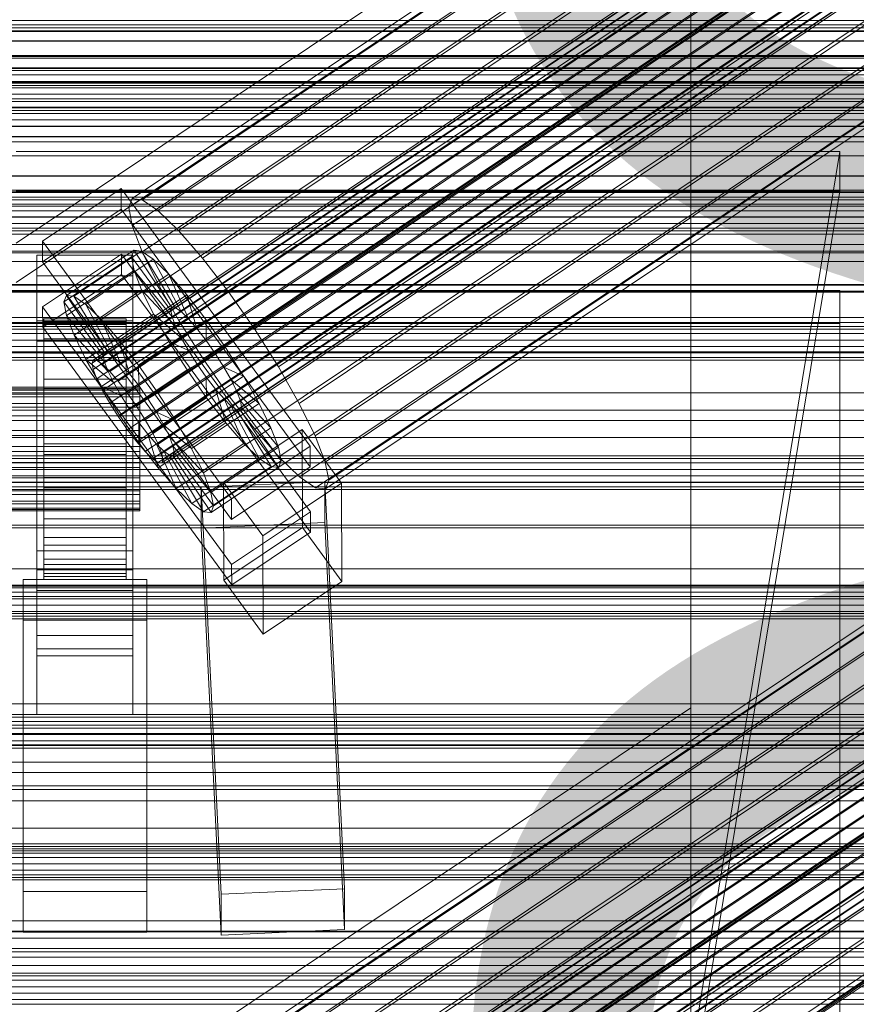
# Model space of a CAD drawing. Header units: millimetres. Extents: x -2233 to 65662, y -50530 to 6847.
# Tile 277 of 656: x 130 to 252, y -33026 to -32882. Entities that reach past the tile are written whole.
import ezdxf

# ---------------------------------------------------------------- set-up
doc = ezdxf.new("R2010")
doc.units = ezdxf.units.MM
for name, color, linetype, lineweight in [('COTAS_P', 1, 'Continuous', 0), ('frontal_C01', 7, 'Continuous', 0), ('frontal_C02', 7, 'Continuous', 0), ('frontal_C02-briq', 7, 'Continuous', 0), ('frontal_C03', 7, 'Continuous', 0), ('frontal_C03-dry', 7, 'Continuous', 0), ('frontal_secador', 7, 'Continuous', 0)]:
    doc.layers.add(name, color=color, linetype=linetype, lineweight=lineweight)
doc.dimstyles.new('R19_100', dxfattribs={"dimtxt": 250, "dimasz": 150, "dimexe": 150, "dimexo": 80, "dimgap": 100, "dimtad": 1, "dimtih": 1, "dimtoh": 1, "dimdsep": 46, "dimcen": 0.09, "dimadec": 0, "dimazin": 0, "dimtfac": 1, "dimtdec": 4, "dimtofl": 0, "dimtmove": 0, "dimatfit": 3, "dimfxl": 1, "dimtolj": 1, "dimtzin": 0, "dimarcsym": 0})

# ---------------------------------------------------------------- blocks, each defined once
blk = doc.blocks.new('DIM_R32_40')
at = {"layer": 'COTAS_P'}
for p, q in [((-150, -32200), (550, -32200)), ((550, -32200), (505, -32350)), ((550, -34800), (550, -32200)), ((550, -32200), (595, -32350)), ((550, -34800), (505, -34650)), ((550, -34800), (595, -34650)), ((-150, -34800), (550, -34800))]:
    blk.add_line(p, q, dxfattribs=at)
blk.add_text('2600 P', height=250, rotation=90, dxfattribs=at).set_placement((450, -33500))

msp = doc.modelspace()

# ---------------------------------------------------------------- linework, layer by layer
at = {"layer": 'frontal_C01'}
for p, q in [((300, -32900.053), (-300, -32900.053)), ((250, -32901.473), (130, -32901.473)), ((228.298, -33033.331), (250, -32901.473)), ((250, -32901.473), (250, -32907.232)), ((300, -32905.051), (-300, -32905.051)), ((300, -32907.319), (-300, -32907.319)), ((130, -32907.232), (250, -32907.232)), ((250, -32907.232), (228.298, -33039.09)), ((300, -32921.971), (-300, -32921.971)), ((300, -32926.352), (-300, -32926.352)), ((300, -32949.66), (-300, -32949.66)), ((300, -32955.857), (-300, -32955.857)), ((146.872, -33092.982), (331.181, -32969.113)), ((148.32, -33093.247), (332.629, -32969.378)), ((146.383, -33094.158), (330.692, -32970.289)), ((300, -32986.232), (-300, -32986.232)), ((300, -32993.821), (-300, -32993.821))]:
    msp.add_line(p, q, dxfattribs=at)
at = {"layer": 'frontal_C02'}
for p, q in [((146.872, -32908.326), (331.181, -32785.072)), ((148.32, -32908.484), (332.629, -32785.229)), ((146.383, -32909.609), (330.692, -32786.355)), ((150.629, -32910.072), (334.938, -32786.817)), ((141.218, -32931.835), (355.017, -32788.86)), ((141.731, -32931.891), (355.53, -32788.916)), ((141.045, -32932.29), (354.844, -32789.314)), ((141.224, -32933.224), (355.022, -32790.248)), ((142.549, -32932.453), (356.348, -32789.478)), ((146.887, -32912.245), (331.197, -32788.99)), ((153.641, -32912.981), (337.95, -32789.726)), ((141.742, -32934.573), (355.541, -32791.598)), ((143.617, -32933.484), (357.415, -32790.509)), ((144.861, -32934.913), (358.659, -32791.938)), ((148.35, -32916.055), (332.659, -32792.8)), ((142.565, -32936.247), (356.363, -32793.272)), ((359.995, -32793.667), (146.196, -32936.643)), ((157.152, -32917.013), (341.461, -32793.759)), ((143.635, -32938.13), (357.434, -32795.155)), ((147.533, -32938.555), (361.332, -32795.58)), ((144.881, -32940.095), (358.68, -32797.12)), ((150.672, -32920.778), (334.981, -32797.523)), ((148.779, -32940.52), (362.578, -32797.544)), ((345.231, -32798.64), (160.922, -32921.894)), ((146.218, -32942.008), (360.017, -32799.032)), ((149.85, -32942.403), (363.648, -32799.428)), ((147.554, -32943.737), (361.352, -32800.762)), ((150.672, -32944.077), (364.471, -32801.101)), ((148.798, -32945.166), (362.596, -32802.191)), ((149.865, -32946.197), (363.664, -32803.221)), ((151.191, -32945.427), (364.989, -32802.451)), ((153.694, -32926.093), (338.003, -32802.839)), ((150.683, -32946.759), (364.482, -32803.784)), ((151.196, -32946.815), (364.995, -32803.84)), ((151.369, -32946.361), (365.168, -32803.385)), ((164.693, -32927.291), (349.002, -32804.037)), ((157.211, -32931.638), (341.52, -32808.384)), ((168.21, -32932.836), (352.519, -32809.582)), ((160.982, -32937.035), (345.291, -32813.781)), ((171.232, -32938.152), (355.541, -32814.897)), ((164.752, -32941.916), (349.061, -32818.662)), ((173.554, -32942.875), (357.863, -32819.62)), ((168.263, -32945.949), (352.572, -32822.694)), ((175.016, -32946.684), (359.326, -32823.43)), ((171.275, -32948.858), (355.584, -32825.603)), ((175.521, -32949.32), (359.83, -32826.066)), ((173.584, -32950.445), (357.893, -32827.191)), ((175.032, -32950.603), (359.341, -32827.349)), ((228.298, -32849.083), (130, -32914.819)), ((228.298, -32982.474), (228.298, -32849.083)), ((130, -32920.549), (228.298, -32854.814)), ((228.298, -32854.814), (228.298, -32988.204)), ((300, -32882.371), (-300, -32882.371)), ((425, -32885.412), (-425, -32885.412)), ((-425, -32896.866), (425, -32896.866)), ((300, -32902.079), (-300, -32902.079)), ((133.809, -32914.539), (145.277, -32906.87)), ((145.277, -32906.87), (145.289, -32909.85)), ((145.277, -32906.87), (172.809, -32944.392)), ((146.383, -32909.609), (146.872, -32908.326)), ((146.872, -32908.326), (148.32, -32908.484)), ((148.32, -32908.484), (150.629, -32910.072)), ((300, -32909.43), (-300, -32909.43)), ((145.289, -32909.85), (133.821, -32917.519)), ((172.821, -32947.373), (145.289, -32909.85)), ((146.887, -32912.245), (146.383, -32909.609)), ((150.629, -32910.072), (153.641, -32912.981)), ((148.35, -32916.055), (146.887, -32912.245)), ((153.641, -32912.981), (157.152, -32917.013)), ((133.821, -32917.519), (133.809, -32914.539)), ((161.341, -32952.061), (133.809, -32914.539)), ((133.847, -32924.076), (145.315, -32916.407)), ((137.313, -32922.417), (147.143, -32915.844)), ((138.396, -32922.535), (148.226, -32915.962)), ((145.315, -32916.407), (145.327, -32919.388)), ((145.315, -32916.407), (172.847, -32953.93)), ((147.143, -32915.844), (146.777, -32916.803)), ((148.226, -32915.962), (147.143, -32915.844)), ((147.143, -32915.844), (152.686, -32924.166)), ((149.953, -32917.149), (148.226, -32915.962)), ((148.226, -32915.962), (153.199, -32924.222)), ((150.672, -32920.778), (148.35, -32916.055)), ((133, -32919.562), (133, -32916.581)), ((133, -32916.581), (147, -32916.581)), ((133, -32962.4), (133, -32916.581)), ((133.821, -32917.519), (161.353, -32955.042)), ((136.948, -32923.377), (146.777, -32916.803)), ((140.123, -32923.723), (149.953, -32917.149)), ((146.777, -32916.803), (152.513, -32924.62)), ((146.777, -32916.803), (147.155, -32918.775)), ((147, -32916.581), (147, -32919.562)), ((147, -32916.581), (147, -32962.4)), ((152.207, -32919.325), (149.953, -32917.149)), ((149.953, -32917.149), (154.017, -32924.784)), ((157.152, -32917.013), (160.922, -32921.894)), ((145.327, -32919.388), (133.859, -32927.057)), ((137.325, -32925.349), (147.155, -32918.775)), ((142.377, -32925.899), (152.207, -32919.325)), ((172.859, -32956.91), (145.327, -32919.388)), ((146.872, -33041.717), (331.181, -32918.462)), ((147.155, -32918.775), (152.692, -32925.554)), ((147.155, -32918.775), (148.249, -32921.625)), ((148.32, -33041.874), (332.629, -32918.62)), ((154.833, -32922.342), (152.207, -32919.325)), ((152.207, -32919.325), (155.085, -32925.815)), ((147, -32919.562), (133, -32919.562)), ((133, -32919.562), (133, -32965.38)), ((146.383, -33042.999), (330.692, -32919.745)), ((147, -32965.38), (147, -32919.562)), ((150.629, -33043.462), (334.938, -32920.207)), ((153.694, -32926.093), (150.672, -32920.778)), ((300, -32921.819), (-300, -32921.819)), ((250, -32921.727), (-250, -32921.727)), ((138.419, -32928.198), (148.249, -32921.625)), ((141.218, -33065.225), (355.017, -32922.25)), ((148.249, -32921.625), (153.21, -32926.904)), ((148.249, -32921.625), (149.985, -32925.158)), ((160.922, -32921.894), (164.693, -32927.291)), ((250, -35767.183), (250, -32921.727)), ((250, -32926.497), (250, -32921.727)), ((136.948, -32923.377), (137.313, -32922.417)), ((142.683, -32931.194), (136.948, -32923.377)), ((137.325, -32925.349), (136.948, -32923.377)), ((142.856, -32930.74), (137.313, -32922.417)), ((137.313, -32922.417), (138.396, -32922.535)), ((143.369, -32930.795), (138.396, -32922.535)), ((138.396, -32922.535), (140.123, -32923.723)), ((141.045, -33065.68), (354.844, -32922.705)), ((141.224, -33066.614), (355.022, -32923.639)), ((141.731, -33065.281), (355.53, -32922.306)), ((142.549, -33065.844), (356.348, -32922.869)), ((145.003, -32928.915), (154.833, -32922.342)), ((146.887, -33045.635), (331.197, -32922.381)), ((153.641, -33046.371), (337.95, -32923.116)), ((157.653, -32925.993), (154.833, -32922.342)), ((154.833, -32922.342), (156.329, -32927.244)), ((133.859, -32927.057), (133.847, -32924.076)), ((161.379, -32961.599), (133.847, -32924.076)), ((144.188, -32931.358), (140.123, -32923.723)), ((140.123, -32923.723), (142.377, -32925.899)), ((141.742, -33067.964), (355.541, -32924.988)), ((152.513, -32924.62), (142.683, -32931.194)), ((152.686, -32924.166), (142.856, -32930.74)), ((153.199, -32924.222), (143.369, -32930.795)), ((143.617, -33066.875), (357.415, -32923.899)), ((154.017, -32924.784), (144.188, -32931.358)), ((152.513, -32924.62), (152.686, -32924.166)), ((152.692, -32925.554), (152.513, -32924.62)), ((152.686, -32924.166), (153.199, -32924.222)), ((153.199, -32924.222), (154.017, -32924.784)), ((154.017, -32924.784), (155.085, -32925.815)), ((300, -32925.624), (-300, -32925.624)), ((-250, -32926.497), (250, -32926.497)), ((133, -32929.099), (133, -32926.119)), ((133, -32926.119), (147, -32926.119)), ((133, -32971.937), (133, -32926.119)), ((134, -32935.802), (134, -32925.811)), ((134, -32925.811), (134, -32926.257)), ((134, -32925.811), (146, -32925.811)), ((134, -32926.658), (134, -32925.811)), ((134, -32936.014), (134, -32926.257)), ((134, -32926.257), (134, -32927.966)), ((134, -32926.257), (146, -32926.257)), ((142.862, -32932.128), (137.325, -32925.349)), ((138.419, -32928.198), (137.325, -32925.349)), ((140.156, -32931.731), (149.985, -32925.158)), ((145.255, -32932.389), (142.377, -32925.899)), ((142.377, -32925.899), (145.003, -32928.915)), ((152.692, -32925.554), (142.862, -32932.128)), ((144.861, -33068.303), (358.659, -32925.328)), ((155.085, -32925.815), (145.255, -32932.389)), ((146, -32926.257), (146, -32925.811)), ((146, -32925.811), (146, -32935.802)), ((146, -32925.811), (146, -32926.658)), ((146, -32927.966), (146, -32926.257)), ((146, -32926.257), (146, -32936.014)), ((147, -32926.119), (147, -32929.099)), ((147, -32926.119), (147, -32971.937)), ((157.653, -32925.993), (147.823, -32932.567)), ((148.35, -33049.445), (332.659, -32926.19)), ((149.985, -32925.158), (154.033, -32928.578)), ((149.985, -32925.158), (152.246, -32929.134)), ((153.21, -32926.904), (152.692, -32925.554)), ((157.211, -32931.638), (153.694, -32926.093)), ((155.085, -32925.815), (156.329, -32927.244)), ((157.665, -32928.973), (157.653, -32925.993)), ((160.474, -32930.03), (157.653, -32925.993)), ((250, -32926.497), (250, -35771.953)), ((133.859, -32927.057), (161.391, -32964.579)), ((134, -32936.204), (134, -32926.658)), ((134, -32926.658), (146, -32926.658)), ((134, -32928.742), (134, -32926.658)), ((134, -32936.823), (134, -32927.966)), ((134, -32927.966), (134, -32930.822)), ((134, -32927.966), (146, -32927.966)), ((142.565, -33069.637), (356.363, -32926.662)), ((153.21, -32926.904), (143.38, -32933.478)), ((146, -32926.658), (146, -32936.204)), ((146, -32926.658), (146, -32928.742)), ((146, -32930.822), (146, -32927.966)), ((146, -32927.966), (146, -32936.823)), ((359.995, -32927.058), (146.196, -33070.033)), ((156.329, -32927.244), (146.499, -32933.818)), ((154.033, -32928.578), (153.21, -32926.904)), ((156.329, -32927.244), (157.665, -32928.973)), ((157.152, -33050.404), (341.461, -32927.149)), ((164.693, -32927.291), (168.21, -32932.836)), ((147, -32929.099), (133, -32929.099)), ((133, -32929.099), (133, -32974.918)), ((134, -32937.191), (134, -32928.742)), ((134, -32928.742), (146, -32928.742)), ((134, -32931.92), (134, -32928.742)), ((143.38, -32933.478), (138.419, -32928.198)), ((140.156, -32931.731), (138.419, -32928.198)), ((142.416, -32935.707), (152.246, -32929.134)), ((143.635, -33071.521), (357.434, -32928.545)), ((154.033, -32928.578), (144.203, -32935.151)), ((146.499, -32933.818), (145.003, -32928.915)), ((145.003, -32928.915), (147.823, -32932.567)), ((146, -32928.742), (146, -32937.191)), ((146, -32928.742), (146, -32931.92)), ((147, -32974.918), (147, -32929.099)), ((147.533, -33071.945), (361.332, -32928.97)), ((147.835, -32935.547), (157.665, -32928.973)), ((152.246, -32929.134), (155.103, -32930.461)), ((152.246, -32929.134), (154.877, -32933.282)), ((155.103, -32930.461), (154.033, -32928.578)), ((157.665, -32928.973), (159.001, -32930.886)), ((300, -32929.85), (-300, -32929.85)), ((134, -32938.176), (134, -32930.822)), ((134, -32930.822), (134, -32934.631)), ((134, -32930.822), (146, -32930.822)), ((142.856, -32930.74), (142.683, -32931.194)), ((143.369, -32930.795), (142.856, -32930.74)), ((144.188, -32931.358), (143.369, -32930.795)), ((144.881, -33073.486), (358.68, -32930.51)), ((155.103, -32930.461), (145.274, -32937.035)), ((146, -32934.631), (146, -32930.822)), ((146, -32930.822), (146, -32938.176)), ((150.644, -32936.604), (160.474, -32930.03)), ((156.35, -32932.426), (155.103, -32930.461)), ((160.474, -32930.03), (159.001, -32930.886)), ((163.105, -32934.178), (160.474, -32930.03)), ((134, -32938.696), (134, -32931.92)), ((134, -32931.92), (146, -32931.92)), ((134, -32935.975), (134, -32931.92)), ((144.203, -32935.151), (140.156, -32931.731)), ((142.416, -32935.707), (140.156, -32931.731)), ((141.045, -32932.29), (141.218, -32931.835)), ((141.224, -32933.224), (141.045, -32932.29)), ((141.218, -32931.835), (141.731, -32931.891)), ((141.731, -32931.891), (142.549, -32932.453)), ((142.683, -32931.194), (142.862, -32932.128)), ((142.862, -32932.128), (143.38, -32933.478)), ((145.255, -32932.389), (144.188, -32931.358)), ((146, -32931.92), (146, -32938.696)), ((146, -32931.92), (146, -32935.975)), ((148.779, -33073.91), (362.578, -32930.935)), ((159.001, -32930.886), (149.171, -32937.459)), ((150.672, -33054.168), (334.981, -32930.914)), ((160.982, -32937.035), (157.211, -32931.638)), ((159.001, -32930.886), (160.247, -32932.851)), ((345.231, -32932.03), (160.922, -33055.285)), ((141.742, -32934.573), (141.224, -32933.224)), ((142.549, -32932.453), (143.617, -32933.484)), ((143.38, -32933.478), (144.203, -32935.151)), ((143.617, -32933.484), (144.861, -32934.913)), ((145.047, -32939.855), (154.877, -32933.282)), ((146.499, -32933.818), (145.255, -32932.389)), ((146.218, -33075.398), (360.017, -32932.423)), ((156.35, -32932.426), (146.52, -32939)), ((147.823, -32932.567), (147.835, -32935.547)), ((147.823, -32932.567), (150.644, -32936.604)), ((149.85, -33075.793), (363.648, -32932.818)), ((160.247, -32932.851), (150.417, -32939.424)), ((154.877, -32933.282), (156.35, -32932.426)), ((154.877, -32933.282), (157.698, -32937.319)), ((157.686, -32934.338), (156.35, -32932.426)), ((163.105, -32934.178), (160.247, -32932.851)), ((160.247, -32932.851), (161.318, -32934.734)), ((168.21, -32932.836), (171.232, -32938.152)), ((134, -32939.98), (134, -32934.631)), ((134, -32934.631), (134, -32939.132)), ((134, -32934.631), (146, -32934.631)), ((142.565, -32936.247), (141.742, -32934.573)), ((144.203, -32935.151), (145.274, -32937.035)), ((144.861, -32934.913), (146.196, -32936.643)), ((146, -32939.132), (146, -32934.631)), ((146, -32934.631), (146, -32939.98)), ((147.835, -32935.547), (146.499, -32933.818)), ((147.554, -33077.127), (361.352, -32934.152)), ((157.686, -32934.338), (147.856, -32940.912)), ((150.672, -33077.467), (364.471, -32934.492)), ((161.318, -32934.734), (151.488, -32941.308)), ((153.275, -32940.752), (163.105, -32934.178)), ((157.698, -32937.319), (157.686, -32934.338)), ((159.022, -32936.068), (157.686, -32934.338)), ((165.365, -32938.154), (161.318, -32934.734)), ((161.318, -32934.734), (162.14, -32936.408)), ((165.365, -32938.154), (163.105, -32934.178)), ((-148, -32935.802), (148, -32935.802)), ((-148, -32936.014), (148, -32936.014)), ((-148, -32936.204), (148, -32936.204)), ((134, -32936.014), (134, -32935.802)), ((146, -32935.802), (134, -32935.802)), ((134, -32935.802), (134, -32936.204)), ((134, -32940.617), (134, -32935.975)), ((134, -32935.975), (146, -32935.975)), ((134, -32940.631), (134, -32935.975)), ((134, -32936.823), (134, -32936.014)), ((146, -32936.014), (134, -32936.014)), ((146, -32936.204), (134, -32936.204)), ((134, -32936.204), (134, -32937.191)), ((145.274, -32937.035), (142.416, -32935.707)), ((145.047, -32939.855), (142.416, -32935.707)), ((143.635, -32938.13), (142.565, -32936.247)), ((146, -32935.802), (146, -32936.014)), ((146, -32936.204), (146, -32935.802)), ((146, -32935.975), (146, -32940.617)), ((146, -32935.975), (146, -32940.631)), ((146, -32936.014), (146, -32936.823)), ((146, -32937.191), (146, -32936.204)), ((149.171, -32937.459), (147.835, -32935.547)), ((148, -32936.014), (148, -32935.802)), ((148, -32935.802), (148, -32936.204)), ((148, -32936.823), (148, -32936.014)), ((148, -32936.204), (148, -32937.191)), ((148.798, -33078.556), (362.596, -32935.581)), ((149.171, -32937.459), (150.644, -32936.604)), ((159.022, -32936.068), (149.192, -32942.641)), ((149.865, -33079.587), (363.664, -32936.612)), ((150.644, -32936.604), (153.275, -32940.752)), ((151.191, -33078.817), (364.989, -32935.842)), ((162.14, -32936.408), (152.311, -32942.981)), ((153.694, -33059.484), (338.003, -32936.229)), ((160.518, -32940.97), (159.022, -32936.068)), ((160.266, -32937.497), (159.022, -32936.068)), ((167.102, -32941.687), (162.14, -32936.408)), ((162.14, -32936.408), (162.659, -32937.757)), ((-148, -32936.823), (148, -32936.823)), ((-148, -32937.191), (148, -32937.191)), ((134, -32938.176), (134, -32936.823)), ((146, -32936.823), (134, -32936.823)), ((146, -32937.191), (134, -32937.191)), ((134, -32937.191), (134, -32938.696)), ((145.274, -32937.035), (146.52, -32939)), ((146, -32936.823), (146, -32938.176)), ((146, -32938.696), (146, -32937.191)), ((146.196, -32936.643), (147.533, -32938.555)), ((147.868, -32943.892), (157.698, -32937.319)), ((148, -32938.176), (148, -32936.823)), ((148, -32937.191), (148, -32938.696)), ((150.417, -32939.424), (149.171, -32937.459)), ((160.266, -32937.497), (150.436, -32944.07)), ((150.683, -33080.15), (364.482, -32937.174)), ((151.196, -33080.205), (364.995, -32937.23)), ((151.369, -33079.751), (365.168, -32936.776)), ((162.659, -32937.757), (152.829, -32944.331)), ((157.698, -32937.319), (160.518, -32940.97)), ((163.144, -32943.987), (160.266, -32937.497)), ((161.333, -32938.528), (160.266, -32937.497)), ((164.752, -32941.916), (160.982, -32937.035)), ((168.196, -32944.537), (162.659, -32937.757)), ((162.659, -32937.757), (162.837, -32938.691)), ((164.693, -33060.682), (349.002, -32937.427)), ((-148, -32938.176), (148, -32938.176)), ((-148, -32938.696), (148, -32938.696)), ((134, -32939.98), (134, -32938.176)), ((146, -32938.176), (134, -32938.176)), ((146, -32938.696), (134, -32938.696)), ((134, -32938.696), (134, -32940.617)), ((134, -32939.132), (134, -32942.112)), ((146, -32939.132), (134, -32939.132)), ((134, -32939.132), (134, -32944.019)), ((144.881, -32940.095), (143.635, -32938.13)), ((146.52, -32939), (145.047, -32939.855)), ((146, -32938.176), (146, -32939.98)), ((146, -32940.617), (146, -32938.696)), ((146, -32942.112), (146, -32939.132)), ((146, -32944.019), (146, -32939.132)), ((146.52, -32939), (147.856, -32940.912)), ((147.533, -32938.555), (148.779, -32940.52)), ((148, -32939.98), (148, -32938.176)), ((148, -32938.696), (148, -32940.617)), ((151.488, -32941.308), (150.417, -32939.424)), ((150.417, -32939.424), (153.275, -32940.752)), ((161.333, -32938.528), (151.503, -32945.101)), ((162.151, -32939.09), (152.321, -32945.664)), ((162.664, -32939.146), (152.835, -32945.72)), ((162.837, -32938.691), (153.008, -32945.265)), ((155.535, -32944.728), (165.365, -32938.154)), ((165.397, -32946.163), (161.333, -32938.528)), ((162.151, -32939.09), (161.333, -32938.528)), ((167.125, -32947.35), (162.151, -32939.09)), ((162.664, -32939.146), (162.151, -32939.09)), ((162.837, -32938.691), (162.664, -32939.146)), ((168.208, -32947.468), (162.664, -32939.146)), ((168.573, -32946.509), (162.837, -32938.691)), ((167.102, -32941.687), (165.365, -32938.154)), ((171.232, -32938.152), (173.554, -32942.875)), ((-148, -32939.98), (148, -32939.98)), ((-148, -32940.617), (148, -32940.617)), ((134, -32942.112), (134, -32939.98)), ((146, -32939.98), (134, -32939.98)), ((146, -32940.617), (134, -32940.617)), ((134, -32940.617), (134, -32942.823)), ((134, -32942.823), (134, -32940.631)), ((134, -32940.631), (146, -32940.631)), ((134, -32945.571), (134, -32940.631)), ((146.218, -32942.008), (144.881, -32940.095)), ((147.868, -32943.892), (145.047, -32939.855)), ((146, -32939.98), (146, -32942.112)), ((146, -32942.823), (146, -32940.617)), ((146, -32940.631), (146, -32942.823)), ((146, -32940.631), (146, -32945.571)), ((147.856, -32940.912), (147.868, -32943.892)), ((147.856, -32940.912), (149.192, -32942.641)), ((148, -32942.112), (148, -32939.98)), ((148, -32940.617), (148, -32942.823)), ((148.779, -32940.52), (149.85, -32942.403)), ((153.275, -32940.752), (155.535, -32944.728)), ((148, -32942.112), (-148, -32942.112)), ((134, -32942.112), (146, -32942.112)), ((134, -32944.427), (134, -32942.112)), ((146, -32942.112), (146, -32944.427)), ((147.554, -32943.737), (146.218, -32942.008)), ((148, -32944.427), (148, -32942.112)), ((150.688, -32947.544), (160.518, -32940.97)), ((152.311, -32942.981), (151.488, -32941.308)), ((151.488, -32941.308), (155.535, -32944.728)), ((157.211, -33065.029), (341.52, -32941.774)), ((157.272, -32948.261), (167.102, -32941.687)), ((160.19, -32949.604), (171.658, -32941.934)), ((160.518, -32940.97), (163.144, -32943.987)), ((168.263, -32945.949), (164.752, -32941.916)), ((168.196, -32944.537), (167.102, -32941.687)), ((171.658, -32941.934), (171.715, -32956.241)), ((171.658, -32941.934), (177.394, -32949.752)), ((-148, -32942.823), (148, -32942.823)), ((146, -32942.823), (134, -32942.823)), ((134, -32942.823), (134, -32945.163)), ((146, -32945.163), (146, -32942.823)), ((148.798, -32945.166), (147.554, -32943.737)), ((148, -32942.823), (148, -32945.163)), ((149.192, -32942.641), (150.688, -32947.544)), ((149.192, -32942.641), (150.436, -32944.07)), ((149.85, -32942.403), (150.672, -32944.077)), ((152.829, -32944.331), (152.311, -32942.981)), ((152.311, -32942.981), (157.272, -32948.261)), ((168.21, -33066.227), (352.519, -32942.972)), ((173.554, -32942.875), (175.016, -32946.684)), ((-148, -32944.427), (148, -32944.427)), ((-148, -32945.163), (148, -32945.163)), ((134, -32944.427), (134, -32944.019)), ((134, -32944.019), (134, -32948.959)), ((134, -32944.019), (146, -32944.019)), ((134, -32946.767), (134, -32944.427)), ((146, -32944.427), (134, -32944.427)), ((134, -32945.163), (134, -32945.571)), ((146, -32945.163), (134, -32945.163)), ((134, -32945.163), (134, -32947.477)), ((146, -32948.959), (146, -32944.019)), ((146, -32944.019), (146, -32944.427)), ((146, -32944.427), (146, -32946.767)), ((146, -32945.571), (146, -32945.163)), ((146, -32947.477), (146, -32945.163)), ((150.688, -32947.544), (147.868, -32943.892)), ((148, -32946.767), (148, -32944.427)), ((148, -32945.163), (148, -32947.477)), ((149.865, -32946.197), (148.798, -32945.166)), ((150.436, -32944.07), (153.314, -32950.56)), ((150.436, -32944.07), (151.503, -32945.101)), ((150.672, -32944.077), (151.191, -32945.427)), ((151.503, -32945.101), (155.567, -32952.736)), ((151.503, -32945.101), (152.321, -32945.664)), ((153.008, -32945.265), (152.829, -32944.331)), ((152.829, -32944.331), (158.366, -32951.11)), ((153.314, -32950.56), (163.144, -32943.987)), ((155.535, -32944.728), (157.272, -32948.261)), ((158.366, -32951.11), (168.196, -32944.537)), ((172.809, -32944.392), (161.341, -32952.061)), ((163.144, -32943.987), (165.397, -32946.163)), ((168.573, -32946.509), (168.196, -32944.537)), ((172.821, -32947.373), (172.809, -32944.392)), ((134, -32945.571), (146, -32945.571)), ((134, -32950.458), (134, -32945.571)), ((146, -32945.571), (146, -32950.458)), ((150.683, -32946.759), (149.865, -32946.197)), ((151.191, -32945.427), (151.369, -32946.361)), ((151.369, -32946.361), (151.196, -32946.815)), ((152.321, -32945.664), (157.295, -32953.924)), ((152.321, -32945.664), (152.835, -32945.72)), ((152.835, -32945.72), (153.008, -32945.265)), ((152.835, -32945.72), (158.378, -32954.042)), ((153.008, -32945.265), (158.743, -32953.082)), ((155.567, -32952.736), (165.397, -32946.163)), ((158.743, -32953.082), (168.573, -32946.509)), ((165.397, -32946.163), (167.125, -32947.35)), ((168.208, -32947.468), (168.573, -32946.509)), ((171.275, -32948.858), (168.263, -32945.949)), ((-148, -32946.767), (148, -32946.767)), ((-148, -32947.477), (148, -32947.477)), ((134, -32948.973), (134, -32946.767)), ((134, -32946.767), (134, -32948.959)), ((146, -32946.767), (134, -32946.767)), ((134, -32947.477), (134, -32950.458)), ((146, -32947.477), (134, -32947.477)), ((134, -32947.477), (134, -32949.61)), ((146, -32948.959), (146, -32946.767)), ((146, -32946.767), (146, -32948.973)), ((146, -32950.458), (146, -32947.477)), ((146, -32949.61), (146, -32947.477)), ((148, -32948.973), (148, -32946.767)), ((148, -32947.477), (148, -32949.61)), ((151.196, -32946.815), (150.683, -32946.759)), ((153.314, -32950.56), (150.688, -32947.544)), ((157.295, -32953.924), (167.125, -32947.35)), ((158.378, -32954.042), (168.208, -32947.468)), ((160.982, -33070.426), (345.291, -32947.171)), ((161.353, -32955.042), (172.821, -32947.373)), ((167.125, -32947.35), (168.208, -32947.468)), ((175.016, -32946.684), (175.521, -32949.32)), ((-148, -32948.973), (148, -32948.973)), ((134, -32948.959), (134, -32953.615)), ((134, -32948.959), (146, -32948.959)), ((134, -32950.894), (134, -32948.973)), ((134, -32948.973), (134, -32953.615)), ((146, -32948.973), (134, -32948.973)), ((146, -32953.615), (146, -32948.959)), ((146, -32953.615), (146, -32948.973)), ((146, -32948.973), (146, -32950.894)), ((148, -32950.894), (148, -32948.973)), ((157.272, -32948.261), (158.366, -32951.11)), ((171.232, -33071.542), (355.541, -32948.287)), ((173.584, -32950.445), (171.275, -32948.858)), ((175.521, -32949.32), (175.032, -32950.603)), ((-148, -32949.61), (148, -32949.61)), ((-148, -32950.894), (148, -32950.894)), ((134, -32949.61), (134, -32954.959)), ((146, -32949.61), (134, -32949.61)), ((134, -32949.61), (134, -32951.414)), ((134, -32950.458), (146, -32950.458)), ((134, -32954.959), (134, -32950.458)), ((134, -32952.399), (134, -32950.894)), ((134, -32950.894), (134, -32957.67)), ((146, -32950.894), (134, -32950.894)), ((146, -32954.959), (146, -32949.61)), ((146, -32951.414), (146, -32949.61)), ((146, -32950.458), (146, -32954.959)), ((146, -32957.67), (146, -32950.894)), ((146, -32950.894), (146, -32952.399)), ((148, -32949.61), (148, -32951.414)), ((148, -32952.399), (148, -32950.894)), ((155.567, -32952.736), (153.314, -32950.56)), ((156.962, -32950.338), (174.943, -32949.545)), ((156.962, -32956.3), (156.962, -32950.338)), ((159.83, -33009.603), (156.962, -32950.338)), ((160.247, -32963.91), (160.19, -32949.604)), ((165.926, -32957.421), (160.19, -32949.604)), ((177.394, -32949.752), (165.926, -32957.421)), ((175.032, -32950.603), (173.584, -32950.445)), ((174.943, -32949.545), (174.943, -32955.507)), ((174.943, -32949.545), (177.811, -33008.811)), ((177.451, -32964.058), (177.394, -32949.752)), ((-148, -32951.414), (148, -32951.414)), ((134, -32951.414), (134, -32958.767)), ((146, -32951.414), (134, -32951.414)), ((134, -32951.414), (134, -32952.766)), ((146, -32958.767), (146, -32951.414)), ((146, -32952.766), (146, -32951.414)), ((148, -32951.414), (148, -32952.766)), ((158.366, -32951.11), (158.743, -32953.082)), ((161.341, -32952.061), (161.353, -32955.042)), ((164.752, -33075.307), (349.061, -32952.052)), ((-148, -32952.399), (148, -32952.399)), ((-148, -32952.766), (148, -32952.766)), ((-148, -32953.386), (148, -32953.386)), ((-148, -32953.576), (148, -32953.576)), ((-148, -32953.787), (148, -32953.787)), ((134, -32953.386), (134, -32952.399)), ((134, -32952.399), (134, -32960.848)), ((146, -32952.399), (134, -32952.399)), ((134, -32952.766), (134, -32961.624)), ((146, -32952.766), (134, -32952.766)), ((134, -32952.766), (134, -32953.576)), ((134, -32953.787), (134, -32953.386)), ((134, -32953.386), (134, -32962.931)), ((146, -32953.386), (134, -32953.386)), ((134, -32953.576), (134, -32963.333)), ((146, -32953.576), (134, -32953.576)), ((134, -32953.576), (134, -32953.787)), ((134, -32953.615), (134, -32957.67)), ((134, -32953.615), (146, -32953.615)), ((134, -32953.787), (134, -32963.779)), ((146, -32953.787), (134, -32953.787)), ((146, -32960.848), (146, -32952.399)), ((146, -32952.399), (146, -32953.386)), ((146, -32961.624), (146, -32952.766)), ((146, -32953.576), (146, -32952.766)), ((146, -32962.931), (146, -32953.386)), ((146, -32953.386), (146, -32953.787)), ((146, -32963.333), (146, -32953.576)), ((146, -32953.787), (146, -32953.576)), ((146, -32957.67), (146, -32953.615)), ((146, -32963.779), (146, -32953.787)), ((148, -32953.386), (148, -32952.399)), ((148, -32952.766), (148, -32953.576)), ((148, -32953.787), (148, -32953.386)), ((148, -32953.576), (148, -32953.787)), ((157.295, -32953.924), (155.567, -32952.736)), ((158.743, -32953.082), (158.378, -32954.042)), ((173.554, -33076.265), (357.863, -32953.011)), ((134, -32954.959), (146, -32954.959)), ((134, -32958.767), (134, -32954.959)), ((146, -32954.959), (146, -32958.767)), ((158.378, -32954.042), (157.295, -32953.924)), ((172.847, -32953.93), (161.379, -32961.599)), ((172.859, -32956.91), (172.847, -32953.93)), ((174.943, -32955.507), (156.962, -32956.3)), ((159.83, -33015.565), (156.962, -32956.3)), ((171.715, -32956.241), (160.247, -32963.91)), ((168.263, -33079.339), (352.572, -32956.085)), ((177.451, -32964.058), (171.715, -32956.241)), ((177.811, -33014.773), (174.943, -32955.507)), ((134, -32957.67), (134, -32960.848)), ((134, -32957.67), (146, -32957.67)), ((146, -32960.848), (146, -32957.67)), ((161.391, -32964.579), (172.859, -32956.91)), ((165.926, -32957.421), (165.983, -32971.727)), ((134, -32958.767), (146, -32958.767)), ((134, -32961.624), (134, -32958.767)), ((146, -32958.767), (146, -32961.624)), ((133, -32973.903), (133, -32959.596)), ((133, -32959.596), (147, -32959.596)), ((133, -32969.142), (133, -32959.596)), ((134, -32960.848), (134, -32962.931)), ((134, -32960.848), (146, -32960.848)), ((146, -32962.931), (146, -32960.848)), ((147, -32959.596), (147, -32973.903)), ((147, -32959.596), (147, -32969.142)), ((147, -32962.4), (133, -32962.4)), ((133, -32962.4), (133, -32965.38)), ((134, -32961.624), (146, -32961.624)), ((134, -32963.333), (134, -32961.624)), ((146, -32961.624), (146, -32963.333)), ((147, -32965.38), (147, -32962.4)), ((161.379, -32961.599), (161.391, -32964.579)), ((131, -32969.73), (131, -32963.769)), ((131, -32963.769), (149, -32963.769)), ((131, -33009.206), (131, -32963.769)), ((134, -32962.931), (134, -32963.779)), ((134, -32962.931), (146, -32962.931)), ((134, -32963.333), (146, -32963.333)), ((134, -32963.779), (134, -32963.333)), ((134, -32963.779), (146, -32963.779)), ((146, -32963.779), (146, -32962.931)), ((146, -32963.333), (146, -32963.779)), ((149, -32963.769), (149, -32969.73)), ((149, -32963.769), (149, -33009.206)), ((160.247, -32963.91), (165.983, -32971.727)), ((165.983, -32971.727), (177.451, -32964.058)), ((133, -32965.38), (147, -32965.38)), ((147, -32969.142), (133, -32969.142)), ((133, -32969.142), (133, -32983.448)), ((147, -32983.448), (147, -32969.142)), ((149, -32969.73), (131, -32969.73)), ((131, -33015.167), (131, -32969.73)), ((149, -33015.167), (149, -32969.73)), ((147, -32971.937), (133, -32971.937)), ((133, -32971.937), (133, -32974.918)), ((147, -32974.918), (147, -32971.937)), ((147, -32973.903), (133, -32973.903)), ((133, -32973.903), (133, -32983.448)), ((133, -32974.918), (147, -32974.918)), ((147, -32983.448), (147, -32973.903)), ((228.298, -32982.474), (130, -33048.209)), ((228.298, -33115.864), (228.298, -32982.474)), ((228.298, -32982.474), (228.298, -32988.204)), ((133, -32983.448), (147, -32983.448)), ((130, -33053.94), (228.298, -32988.204)), ((228.298, -32988.204), (228.298, -33121.594)), ((-425, -33003.661), (425, -33003.661)), ((149, -33009.206), (131, -33009.206)), ((131, -33009.206), (131, -33015.167)), ((149, -33015.167), (149, -33009.206)), ((177.811, -33008.811), (159.83, -33009.603)), ((159.83, -33009.603), (159.83, -33015.565)), ((177.811, -33014.773), (177.811, -33008.811)), ((425, -33015.116), (-425, -33015.116)), ((131, -33015.167), (149, -33015.167)), ((159.83, -33015.565), (177.811, -33014.773)), ((425, -33018.802), (-425, -33018.802))]:
    msp.add_line(p, q, dxfattribs=at)
at = {"layer": 'frontal_C02-briq'}
msp.add_line((-275, -32985), (275, -32985), dxfattribs=at)
at = {"layer": 'frontal_C03'}
for p, q in [((1250, -32883.034), (-1250, -32883.034)), ((-1250, -32883.465), (1250, -32883.465)), ((1496, -32883.879), (-1496, -32883.879)), ((1496, -32883.994), (-1496, -32883.994)), ((1496, -32887.474), (-1496, -32887.474)), ((-1496, -32887.609), (1496, -32887.609)), ((1250, -32889.268), (-1250, -32889.268)), ((1250, -32889.654), (-1250, -32889.654)), ((1250, -32890.32), (-1250, -32890.32)), ((1496, -32891.376), (-1496, -32891.376)), ((1496, -32891.511), (-1496, -32891.511)), ((-1250, -32891.253), (1250, -32891.253)), ((1250, -32892.194), (-1250, -32892.194)), ((1250, -32893.127), (-1250, -32893.127)), ((1496, -32894.991), (-1496, -32894.991)), ((1250, -32893.792), (-1250, -32893.792)), ((1250, -32894.179), (-1250, -32894.179)), ((1496, -32895.105), (-1496, -32895.105)), ((1250, -32895.519), (-1250, -32895.519)), ((1250, -32895.951), (-1250, -32895.951)), ((1496, -32897.768), (-1496, -32897.768)), ((1496, -32897.845), (-1496, -32897.845)), ((1496, -32899.286), (-1496, -32899.286)), ((1496, -32899.313), (-1496, -32899.313)), ((1250, -32907.087), (-1250, -32907.087)), ((1250, -32907.453), (-1250, -32907.453)), ((1250, -32908.102), (-1250, -32908.102)), ((1250, -32908.488), (-1250, -32908.488)), ((1250, -32909.154), (-1250, -32909.154)), ((-1250, -32910.086), (1250, -32910.086)), ((1250, -32911.028), (-1250, -32911.028)), ((1250, -32911.96), (-1250, -32911.96)), ((1250, -32912.626), (-1250, -32912.626)), ((1250, -32913.013), (-1250, -32913.013)), ((1250, -32915.976), (-1250, -32915.976)), ((1250, -32916.221), (-1250, -32916.221)), ((1250, -32920.834), (-1250, -32920.834)), ((1250, -32920.92), (-1250, -32920.92)), ((1250, -32926.936), (-1250, -32926.936)), ((1250, -32927.322), (-1250, -32927.322)), ((1250, -32927.988), (-1250, -32927.988)), ((-1250, -32928.92), (1250, -32928.92)), ((1250, -32929.862), (-1250, -32929.862)), ((1250, -32930.794), (-1250, -32930.794)), ((1250, -32931.46), (-1250, -32931.46)), ((1250, -32931.846), (-1250, -32931.846)), ((1250, -32945.77), (-1250, -32945.77)), ((1250, -32946.156), (-1250, -32946.156)), ((1250, -32946.822), (-1250, -32946.822)), ((-1250, -32947.754), (1250, -32947.754)), ((1250, -32948.696), (-1250, -32948.696)), ((1250, -32949.628), (-1250, -32949.628)), ((1250, -32950.294), (-1250, -32950.294)), ((1250, -32950.68), (-1250, -32950.68)), ((1250, -32964.604), (-1250, -32964.604)), ((1250, -32964.99), (-1250, -32964.99)), ((1250, -32965.656), (-1250, -32965.656)), ((-1250, -32966.588), (1250, -32966.588)), ((1250, -32967.53), (-1250, -32967.53)), ((1250, -32968.462), (-1250, -32968.462)), ((1250, -32969.128), (-1250, -32969.128)), ((1250, -32969.514), (-1250, -32969.514)), ((1250, -32983.438), (-1250, -32983.438)), ((1250, -32983.824), (-1250, -32983.824)), ((1250, -32984.49), (-1250, -32984.49)), ((-1250, -32985.422), (1250, -32985.422)), ((1250, -32986.364), (-1250, -32986.364)), ((1250, -32987.296), (-1250, -32987.296)), ((1250, -32987.962), (-1250, -32987.962)), ((1250, -32988.348), (-1250, -32988.348)), ((1250, -33002.271), (-1250, -33002.271)), ((1250, -33002.658), (-1250, -33002.658)), ((1250, -33003.324), (-1250, -33003.324)), ((-1250, -33004.256), (1250, -33004.256)), ((1250, -33005.198), (-1250, -33005.198)), ((1250, -33006.13), (-1250, -33006.13)), ((1250, -33006.796), (-1250, -33006.796)), ((1250, -33007.182), (-1250, -33007.182)), ((1250, -33021.105), (-1250, -33021.105)), ((1250, -33021.492), (-1250, -33021.492)), ((1250, -33022.157), (-1250, -33022.157)), ((-1250, -33023.09), (1250, -33023.09)), ((1250, -33024.031), (-1250, -33024.031)), ((1250, -33024.964), (-1250, -33024.964)), ((1250, -33025.63), (-1250, -33025.63))]:
    msp.add_line(p, q, dxfattribs=at)
at = {"layer": 'frontal_C03-dry'}
for p, q in [((1250, -32885.375), (-1250, -32885.375)), ((1290, -32887.875), (-1290, -32887.875)), ((1250, -32889.375), (-1250, -32889.375)), ((-1290, -32891.875), (1290, -32891.875)), ((-1250, -32905), (1250, -32905)), ((1250, -32911), (-1250, -32911)), ((1290, -32913.5), (-1290, -32913.5)), ((1250, -32915), (-1250, -32915)), ((-1290, -32917.5), (1290, -32917.5)), ((-1250, -32930.625), (1250, -32930.625)), ((1250, -32936.625), (-1250, -32936.625)), ((1290, -32939.125), (-1290, -32939.125)), ((1250, -32940.625), (-1250, -32940.625)), ((-1290, -32943.125), (1290, -32943.125)), ((-1250, -32956.25), (1250, -32956.25)), ((1250, -32962.25), (-1250, -32962.25)), ((1290, -32964.75), (-1290, -32964.75)), ((1250, -32966.25), (-1250, -32966.25)), ((-1290, -32968.75), (1290, -32968.75)), ((-1250, -32981.875), (1250, -32981.875)), ((1250, -32987.875), (-1250, -32987.875)), ((1290, -32990.375), (-1290, -32990.375)), ((1250, -32991.875), (-1250, -32991.875)), ((-1290, -32994.375), (1290, -32994.375)), ((-1250, -33007.5), (1250, -33007.5)), ((1250, -33013.5), (-1250, -33013.5)), ((1290, -33016), (-1290, -33016)), ((1250, -33017.5), (-1250, -33017.5)), ((-1290, -33020), (1290, -33020))]:
    msp.add_line(p, q, dxfattribs=at)
at = {"layer": 'frontal_secador'}
for p, q in [((1300, -32996), (-1300, -32996)), ((-1400, -33000), (1400, -33000)), ((-1380, -33000), (1380, -33000)), ((-1300, -33000), (1300, -33000)), ((-1380, -33003), (1380, -33003)), ((-1265, -33015), (1265, -33015)), ((-1300, -33016), (1300, -33016)), ((-1265, -33018), (1265, -33018)), ((1300, -33020), (-1300, -33020))]:
    msp.add_line(p, q, dxfattribs=at)

# ---------------------------------------------------------------- dimensions: what is measured, and where the dimension line sits
at = {"layer": 'COTAS_P'}
dim = msp.add_aligned_dim(p1=(-150, -34800), p2=(-150, -32200), distance=-700, text='<> P', dimstyle='R19_100', dxfattribs=at)
dim.commit()
dim.dimension.update_dxf_attribs({"geometry": 'DIM_R32_40', "text_midpoint": (550, -33500)})

doc.saveas('drawing.dxf')
